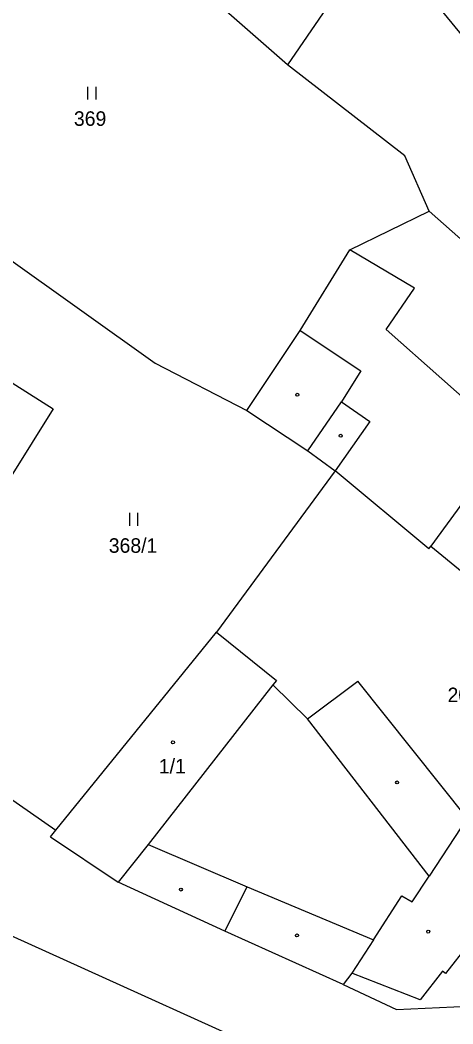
# Model space of a CAD drawing. Extents: x -749173 to -746119, y -1132678 to -1130338.
# Drawn here: x -747979.1 to -747928.4, y -1130958.5 to -1130840.9 of the extents above; entities that cross this region are included whole.
import ezdxf

# ---------------------------------------------------------------- set-up
doc = ezdxf.new("R2010")
doc.units = 0
for name, color, linetype in [('Vrstva 1', 7, 'Continuous'), ('Vrstva 18', 7, 'Continuous'), ('Vrstva 19', 7, 'Continuous'), ('Vrstva 25', 7, 'Continuous'), ('Vrstva 3', 7, 'Continuous'), ('Vrstva 37', 7, 'Continuous'), ('Vrstva 4', 7, 'Continuous')]:
    doc.layers.add(name, color=color, linetype=linetype)

msp = doc.modelspace()

# ---------------------------------------------------------------- linework, layer by layer
at = {"layer": 'Vrstva 1'}
for points in [[(-747937.23, -1130830.7), (-747947.78, -1130846.14)], [(-747937.23, -1130830.7), (-747921.89, -1130849.4)], [(-747947.78, -1130846.14), (-747959.65, -1130835.75)], [(-747934.04, -1130856.8), (-747947.78, -1130846.14)], [(-748021.96, -1130856.83), (-747975.23, -1130886.46)], [(-747931.2, -1130863.28), (-747934.04, -1130856.8)], [(-747989.61, -1130862.33), (-747963.27, -1130881.1)], [(-747940.47, -1130867.84), (-747931.2, -1130863.28)], [(-747931.2, -1130863.28), (-747912.7, -1130879.65)], [(-747946.29, -1130877.28), (-747940.47, -1130867.84)], [(-747932.92, -1130872.33), (-747940.47, -1130867.84)], [(-747936.25, -1130877.17), (-747932.92, -1130872.33)], [(-747952.53, -1130886.62), (-747946.29, -1130877.28)], [(-747916.7, -1130894.49), (-747936.25, -1130877.17)], [(-747963.27, -1130881.1), (-747952.53, -1130886.62)], [(-747975.23, -1130886.46), (-747996.61, -1130920.66)], [(-747952.53, -1130886.62), (-747945.42, -1130891.38)], [(-747945.42, -1130891.38), (-747942.19, -1130893.69)], [(-747942.19, -1130893.69), (-747956.08, -1130912.6)], [(-747931.25, -1130902.83), (-747942.19, -1130893.69)], [(-747931.25, -1130902.83), (-747930.99, -1130902.52)], [(-747930.99, -1130902.52), (-747927.35, -1130905.55)], [(-747974.9, -1130935.77), (-747956.08, -1130912.6)], [(-747956.08, -1130912.6), (-747949.09, -1130918.27)], [(-747949.09, -1130918.27), (-747949.51, -1130918.78)], [(-747945.43, -1130922.74), (-747949.51, -1130918.78)], [(-747945.43, -1130922.74), (-747939.55, -1130918.32)], [(-747926.76, -1130934.36), (-747939.55, -1130918.32)], [(-747996.61, -1130920.66), (-747974.9, -1130935.77)], [(-747975.53, -1130936.55), (-747974.9, -1130935.77)], [(-747975.53, -1130936.55), (-747967.6, -1130941.88)], [(-747955.12, -1130947.63), (-747967.6, -1130941.88)], [(-747943.32, -1130964.83), (-747980.23, -1130948.11)], [(-747941.28, -1130953.85), (-747955.12, -1130947.63)], [(-747941.28, -1130953.85), (-747935.01, -1130956.79)], [(-747935.01, -1130956.79), (-747924.97, -1130956.33)]]:
    msp.add_lwpolyline(points, dxfattribs=at)
at = {"layer": 'Vrstva 25'}
for p, q in [((-747971.2, -1130848.72), (-747971.2, -1130850.22)), ((-747970.2, -1130850.22), (-747970.2, -1130848.72)), ((-747966.29, -1130898.64), (-747966.29, -1130900.14)), ((-747965.29, -1130900.14), (-747965.29, -1130898.64))]:
    msp.add_line(p, q, dxfattribs=at)
for centre in [(-747946.64, -1130884.8), (-747941.56, -1130889.6), (-747961.19, -1130925.5), (-747934.96, -1130930.2), (-747960.27, -1130942.74), (-747946.68, -1130948.11), (-747931.31, -1130947.67)]:
    msp.add_circle(centre, 0.175, dxfattribs=at)
at = {"layer": 'Vrstva 3'}
for points in [[(-747974.9, -1130935.77), (-747956.08, -1130912.6)], [(-747956.08, -1130912.6), (-747949.09, -1130918.27)], [(-747949.51, -1130918.78), (-747964.11, -1130937.48)], [(-747949.09, -1130918.27), (-747949.51, -1130918.78)], [(-747975.53, -1130936.55), (-747974.9, -1130935.77)], [(-747975.53, -1130936.55), (-747967.6, -1130941.88)], [(-747964.11, -1130937.48), (-747967.6, -1130941.88)]]:
    msp.add_lwpolyline(points, dxfattribs=at)
at = {"layer": 'Vrstva 37'}
msp.add_circle((-747961.19, -1130925.5), 0.175, dxfattribs=at)
at = {"layer": 'Vrstva 4'}
for points in [[(-747946.29, -1130877.28), (-747939.2, -1130881.99)], [(-747939.2, -1130881.99), (-747941.45, -1130885.62)], [(-747945.42, -1130891.38), (-747941.45, -1130885.62)], [(-747941.45, -1130885.62), (-747938.14, -1130887.93)], [(-747938.14, -1130887.93), (-747942.19, -1130893.69)], [(-747927.18, -1130897.3), (-747930.99, -1130902.52)], [(-747949.51, -1130918.78), (-747964.11, -1130937.48)], [(-747931.2, -1130941.16), (-747945.43, -1130922.74)], [(-747926.76, -1130934.36), (-747931.2, -1130941.16)], [(-747964.11, -1130937.48), (-747967.6, -1130941.88)], [(-747964.11, -1130937.48), (-747952.52, -1130942.42)], [(-747933.19, -1130944.19), (-747931.2, -1130941.16)], [(-747955.12, -1130947.63), (-747952.52, -1130942.42)], [(-747952.52, -1130942.42), (-747937.72, -1130948.61)], [(-747937.72, -1130948.61), (-747934.42, -1130943.46)], [(-747934.42, -1130943.46), (-747933.19, -1130944.19)], [(-747937.72, -1130948.61), (-747940.26, -1130952.54)], [(-747926.6, -1130949.12), (-747929.28, -1130952.56)], [(-747940.26, -1130952.54), (-747941.28, -1130953.85)], [(-747932.25, -1130955.65), (-747940.26, -1130952.54)], [(-747929.63, -1130952.29), (-747932.25, -1130955.65)], [(-747929.28, -1130952.56), (-747929.63, -1130952.29)]]:
    msp.add_lwpolyline(points, dxfattribs=at)

# ---------------------------------------------------------------- texts
at = {"layer": 'Vrstva 18'}
for s, p in [('369', (-747972.79, -1130853.3)), ('368/1', (-747968.71, -1130903.3)), ('20/1', (-747929.05, -1130920.79))]:
    msp.add_text(s, height=1.7, dxfattribs=at).set_placement(p)
at = {"layer": 'Vrstva 19'}
msp.add_text('1/1', height=1.7, dxfattribs=at).set_placement((-747962.85, -1130929.14))

doc.saveas('drawing.dxf')
